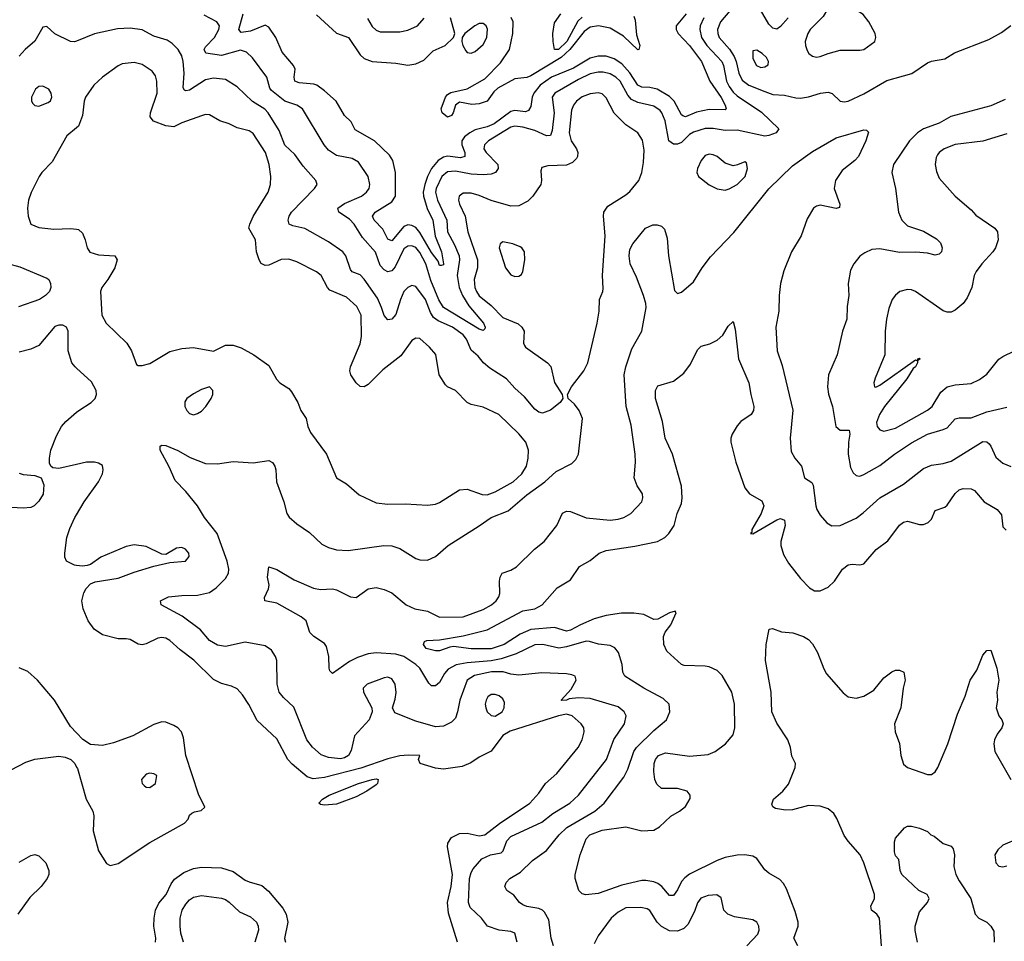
# Model space of a CAD drawing. Header units: inches. Extents: x 1649636 to 1815363, y 506543 to 641975.
# Tile 493 of 656: x 1759713 to 1764678, y 534314 to 538960. Entities that reach past the tile are written whole.
import ezdxf

# ---------------------------------------------------------------- set-up
doc = ezdxf.new("R2010")
doc.units = ezdxf.units.IN
doc.header["$MEASUREMENT"] = 0
doc.layers.add('B7553', color=7, linetype='Continuous')
doc.layers.add('B7563', color=7, linetype='Continuous')

msp = doc.modelspace()

# ---------------------------------------------------------------- linework, layer by layer
at = {"layer": 'B7553', "color": 5}
for points, elevation in [([(1760000, 538852.1), (1759990, 538848), (1759969.7, 538849.7), (1759890, 538889.5), (1759850, 538926), (1759830, 538922.7), (1759790, 538851.8), (1759740.3, 538810), (1759710, 538776.3)], 560), ([(1760000, 538415.8), (1759950, 538374), (1759876.7, 538243.3), (1759824.7, 538190), (1759811.4, 538170), (1759771, 538089), (1759756.9, 538050), (1759751.8, 538010), (1759755.2, 537970), (1759768.8, 537928.8), (1759810, 537912.1), (1759884.7, 537904.7), (1759970, 537908.3), (1760000, 537903.8)], 580), ([(1759651.2, 537731.2), (1759714.2, 537714.2), (1759850, 537657.6), (1759859.3, 537650), (1759868.2, 537630), (1759870.6, 537610), (1759863.8, 537590), (1759843.7, 537570), (1759813.7, 537550), (1759707.7, 537512.3)], 560), ([(1760000, 537202.8), (1759992, 537210), (1759976, 537230), (1759956.9, 537290), (1759957.2, 537390), (1759949.7, 537409.7), (1759930, 537419.7), (1759910, 537420.5), (1759890, 537413.3), (1759810, 537318.4), (1759770, 537298.7), (1759710, 537284.4)], 580), ([(1760000, 536718), (1759910, 536696.9), (1759880.8, 536700.8), (1759869.6, 536709.6), (1759864, 536724), (1759863.1, 536750), (1759870.8, 536790), (1759898.1, 536861.9), (1759923.1, 536910), (1759945, 536935), (1760000, 536980.8)], 580), ([(1759710, 536674), (1759730, 536667.6), (1759790, 536661.3), (1759821, 536650), (1759834.4, 536614.4), (1759832.1, 536567.9), (1759810, 536533.2), (1759786.8, 536510), (1759770, 536501.6), (1759730, 536496.9), (1759670, 536501.6)], 580), ([(1760000, 536208.6), (1759989.8, 536209.8), (1759949.6, 536230), (1759940.5, 536250), (1759941.1, 536270), (1759951.5, 536350), (1759965.6, 536394.4), (1759991.5, 536450), (1760000, 536464.4)], 580), ([(1760000, 535364.1), (1759970, 535396.9), (1759888.7, 535530), (1759802.7, 535630), (1759753.5, 535673.5), (1759710, 535691.9)], 620), ([(1759670, 535178.8), (1759743.6, 535216.4), (1759790, 535232), (1759910, 535246.7), (1759942.3, 535242.3), (1759970.2, 535230.2), (1759990.2, 535210.2), (1760000, 535192.2)], 620), ([(1759710, 534712.1), (1759770, 534746.5), (1759790, 534751.7), (1759810, 534744.6), (1759845.3, 534710), (1759860.7, 534670), (1759860.7, 534650), (1759852.3, 534630), (1759820.5, 534590), (1759764.8, 534535.2), (1759703.5, 534450)], 580)]:
    msp.add_lwpolyline(points, dxfattribs=dict(at, elevation=elevation))
at = {"layer": 'B7553', "color": 5, "elevation": 580}
msp.add_lwpolyline([(1759830, 538625.2), (1759810, 538623.2), (1759792.4, 538610), (1759773.2, 538570), (1759771.8, 538550), (1759778.5, 538538.5), (1759790, 538527), (1759810, 538524.6), (1759857.3, 538542.7), (1759868.1, 538551.9), (1759874.8, 538570), (1759872.1, 538590), (1759859.3, 538610)], close=True, dxfattribs=at)
at = {"layer": 'B7563', "color": 5}
for points, elevation in [([(1763830, 539051.2), (1763808.4, 539050), (1763763.6, 538976.4), (1763699.2, 538910), (1763687.2, 538890), (1763674.3, 538850), (1763674.9, 538830), (1763684.4, 538804.4), (1763693, 538790), (1763710, 538776.4), (1763730, 538772), (1763750, 538774.6), (1763790, 538789.2), (1763850, 538806.9), (1763950, 538806.3), (1763969.7, 538810.3), (1764025.2, 538850), (1764029.5, 538870), (1764026, 538890), (1763994.5, 538950), (1763966.3, 538986.3), (1763910, 539021.8)], 580), ([(1762050, 538941.9), (1762030, 538940.4), (1762008.4, 538930), (1761956.9, 538890), (1761943.8, 538870), (1761942.6, 538850), (1761947.8, 538830), (1761963, 538803), (1761970, 538795.6), (1761990, 538791.1), (1762010, 538799.1), (1762050, 538834.6), (1762068, 538870), (1762072.3, 538912.3), (1762064.9, 538930)], 520), ([(1763430, 538806), (1763410, 538804), (1763410, 538764), (1763428, 538730), (1763450, 538719.6), (1763470, 538722), (1763487.2, 538732.8), (1763489.6, 538750), (1763478, 538770), (1763456.9, 538790)], 580), ([(1763190, 538283.1), (1763170, 538275.4), (1763148.9, 538250), (1763130.4, 538210), (1763128.2, 538190), (1763135.5, 538170), (1763190, 538128), (1763230, 538107.7), (1763270, 538101.6), (1763290, 538106.7), (1763331.6, 538130), (1763371, 538170), (1763382.9, 538210), (1763378, 538238), (1763370, 538244), (1763332.1, 538227.9), (1763310, 538224.2), (1763270, 538237.4), (1763229.5, 538270), (1763210, 538279.7)], 560), ([(1762150, 537839.7), (1762135.5, 537830), (1762130.4, 537810), (1762163.1, 537710), (1762190, 537674), (1762210, 537665.5), (1762230, 537667.3), (1762244, 537676), (1762249.3, 537690.7), (1762260.9, 537750), (1762258, 537790), (1762245.2, 537810), (1762235.8, 537815.8), (1762199, 537830)], 580), ([(1760670, 537109.4), (1760630, 537096.4), (1760590, 537073.5), (1760556.4, 537050), (1760545.9, 537034.1), (1760545.3, 537010), (1760556.4, 536990), (1760570, 536974.9), (1760590, 536968.5), (1760610, 536974), (1760630, 536987.2), (1760651.2, 537010), (1760678, 537050), (1760687.6, 537070), (1760687, 537090)], 580), ([(1762110, 535558.5), (1762090, 535557.7), (1762073.6, 535546.4), (1762064.4, 535530), (1762060.2, 535510), (1762062.8, 535490), (1762070.3, 535470), (1762090, 535451.6), (1762110, 535449.5), (1762146.2, 535470), (1762156.5, 535490), (1762157.5, 535517.5), (1762150, 535536.9), (1762130, 535552)], 580), ([(1760370, 535160.7), (1760350, 535156.2), (1760326.4, 535130), (1760330.6, 535110), (1760339.9, 535099.9), (1760350, 535090.6), (1760370, 535088.4), (1760398, 535110), (1760404, 535150), (1760390, 535158)], 640), ([(1761250, 534999.3), (1761230, 535002.6), (1761221.3, 535010), (1761240.3, 535030), (1761274, 535050), (1761421.7, 535110), (1761490.2, 535130.2), (1761510, 535133.4), (1761520.7, 535130), (1761517.4, 535110), (1761510, 535102), (1761464.2, 535070), (1761410, 535042.3), (1761310, 535005.6)], 580)]:
    msp.add_lwpolyline(points, close=True, dxfattribs=dict(at, elevation=elevation))
for points, elevation in [([(1763163, 538970), (1763145, 538930), (1763142.4, 538910), (1763151.4, 538870), (1763178, 538830), (1763254.2, 538750), (1763262.4, 538730), (1763277.8, 538650), (1763290, 538622.8), (1763310, 538594.3), (1763330, 538576.3), (1763453.4, 538493.4), (1763540.3, 538410), (1763527, 538390), (1763490, 538375.7), (1763470, 538373.5), (1763330, 538403), (1763270, 538401.3), (1763210, 538410.9), (1763170, 538410.9), (1763110, 538393.9), (1763090, 538381.1), (1763050, 538340.7), (1763030, 538333), (1763010, 538332.3), (1762987, 538350), (1762967.3, 538450), (1762951.6, 538490), (1762942.2, 538502.2), (1762910, 538524.7), (1762830, 538542.7), (1762798.1, 538558.1), (1762779.6, 538579.6), (1762740.7, 538650), (1762719.5, 538670), (1762690, 538686.6), (1762655.5, 538695.5), (1762630, 538696.4), (1762590, 538686.5), (1762530, 538658.2), (1762411.1, 538590), (1762397.6, 538570), (1762407.6, 538490), (1762398.5, 538401.5), (1762390, 538376.4), (1762370, 538374.3), (1762310, 538402.3), (1762250, 538418.8), (1762210, 538423.5), (1762190, 538418.6), (1762077.4, 538350), (1762056.8, 538330), (1762053.6, 538310), (1762064.8, 538290), (1762123.5, 538230), (1762125.8, 538210), (1762111.8, 538190), (1762090, 538181), (1762050, 538177.9), (1761990, 538181.9), (1761910, 538196.2), (1761870, 538192.9), (1761842.4, 538170), (1761813.6, 538110), (1761810.5, 538090), (1761819.1, 538050), (1761866.9, 537950), (1761870.1, 537890), (1761905.4, 537825.4), (1761928.3, 537770), (1761930.5, 537750), (1761918.4, 537670), (1761928.3, 537610), (1761945.3, 537570), (1761977.7, 537517.7), (1762052.3, 537430), (1762060.6, 537410), (1762058.9, 537401.1), (1762050, 537392.6), (1762030, 537399.9), (1761850, 537510), (1761827.3, 537547.3), (1761785.8, 537645.8), (1761760.1, 537730), (1761730, 537785.9), (1761710, 537811.2), (1761690, 537820.4), (1761670, 537818.8), (1761650, 537804.2), (1761605.9, 537714.1), (1761590, 537694.6), (1761570, 537689), (1761550, 537698.3), (1761530, 537721.2), (1761507.7, 537787.7), (1761442.2, 537862.2), (1761399.6, 537930), (1761375.2, 537955.2), (1761321.8, 537990), (1761317.4, 538010), (1761350, 538032.9), (1761436.1, 538070), (1761462, 538090), (1761475.5, 538110), (1761478.9, 538130), (1761469.9, 538169.9), (1761421.1, 538241.1), (1761390, 538260.7), (1761310, 538274.8), (1761270, 538303.1), (1761248, 538330), (1761139.8, 538510), (1761110, 538529), (1761050, 538549.8), (1760982.6, 538602.6), (1760974.2, 538614.2), (1760959.8, 538670), (1760887.3, 538767.3), (1760856.6, 538796.6), (1760826.6, 538806.6), (1760730, 538780.5), (1760650.8, 538790.8), (1760643.4, 538810), (1760650, 538824.2), (1760694.7, 538870), (1760717.3, 538910), (1760719.8, 538930), (1760707.3, 538950), (1760643.9, 538983.9)], 540), ([(1763073.2, 538990), (1763023.5, 538930), (1763023, 538910), (1763033.7, 538890), (1763089.6, 538830), (1763151.2, 538750), (1763192.2, 538650), (1763250, 538568.4), (1763270.7, 538530), (1763274.9, 538510), (1763270, 538505.6), (1763190, 538507), (1763125.9, 538494.1), (1763070, 538470.6), (1763056.1, 538476.1), (1763050, 538480.3), (1763012.3, 538550), (1762990, 538572.8), (1762927, 538610), (1762890, 538619.2), (1762850, 538620.5), (1762830.5, 538630.5), (1762790, 538692.3), (1762750, 538737), (1762710, 538763.7), (1762670, 538776.3), (1762630, 538776.3), (1762590, 538767), (1762504.9, 538715.1), (1762394.3, 538670), (1762338.1, 538630), (1762305.1, 538590), (1762296.8, 538570), (1762290, 538522), (1762277.8, 538502.2), (1762263.5, 538496.5), (1762210, 538501.9), (1762190, 538498), (1762105.4, 538434.6), (1762070, 538419.6), (1762010, 538405), (1761982, 538390), (1761956.2, 538370), (1761942.9, 538350), (1761943, 538330), (1761958.2, 538290), (1761957.7, 538270), (1761936.3, 538263.7), (1761870, 538272), (1761850, 538266.9), (1761823.9, 538250), (1761790, 538209.4), (1761770.1, 538170.1), (1761756.4, 538130), (1761748.1, 538090), (1761748.9, 538070), (1761767.8, 538007.8), (1761795.5, 537950), (1761808.5, 537868.5), (1761839.9, 537790), (1761850.6, 537730), (1761850, 537724), (1761839, 537721), (1761830, 537720.5), (1761822.9, 537742.9), (1761790, 537787.2), (1761730, 537887.9), (1761710, 537912.2), (1761690, 537923.2), (1761670, 537925.5), (1761650, 537917.1), (1761590, 537845.5), (1761570, 537853.1), (1761544.4, 537904.4), (1761500.2, 537950), (1761492.7, 537970), (1761506.2, 537990), (1761590, 538041.8), (1761607.2, 538070), (1761608.7, 538190), (1761594.5, 538250), (1761577.2, 538277.2), (1761502.7, 538350), (1761404.2, 538404.2), (1761385, 538445), (1761350, 538476.8), (1761309.1, 538550), (1761250, 538601.4), (1761211, 538630), (1761195.6, 538635.6), (1761121.4, 538641.4), (1761099.8, 538650), (1761096.7, 538670), (1761102.5, 538710), (1761094.3, 538730), (1761036.6, 538796.6), (1761005, 538870), (1760970, 538922.9), (1760950, 538933.5), (1760876.8, 538903.2), (1760830, 538895.4), (1760818.6, 538910), (1760840.5, 538990)], 520), ([(1761210, 538984.1), (1761310, 538892.1), (1761370.4, 538870.4), (1761430, 538782.8), (1761450, 538765.4), (1761490, 538748.9), (1761610, 538741.8), (1761670, 538730.7), (1761710, 538738), (1761750, 538756.6), (1761797.1, 538802.9), (1761859.2, 538830), (1761899.6, 538870), (1761907.1, 538890), (1761884.8, 538970)], 520), ([(1762550, 538972.4), (1762527.8, 538952.2), (1762472.7, 538850), (1762429.4, 538809.4), (1762409.9, 538809.9), (1762402.4, 538850), (1762401.3, 538890), (1762410, 538944.2), (1762442.3, 538990)], 460), ([(1763294.4, 539005.6), (1763246, 538950), (1763231.1, 538910), (1763232.7, 538890), (1763240.1, 538870), (1763291.7, 538811.7), (1763315.4, 538775.4), (1763325.4, 538750), (1763338.5, 538690), (1763356.1, 538656.1), (1763390, 538629.7), (1763470, 538597.4), (1763510, 538583.5), (1763570, 538580.5), (1763626.2, 538566.2), (1763650, 538565), (1763690, 538571), (1763750.2, 538590.2), (1763790, 538594.6), (1763810, 538588.2), (1763850.3, 538550.3), (1763870, 538546.3), (1763890, 538550.3), (1763970, 538587.2), (1764085.6, 538654.4), (1764210.8, 538689.2), (1764290, 538742.3), (1764310, 538750.9), (1764377.6, 538762.4), (1764426.4, 538793.6), (1764599.9, 538860.1), (1764664.2, 538895.8), (1764710, 538931.1)], 560), ([(1763588.6, 538970), (1763550, 538926.6), (1763530, 538911.7), (1763510, 538916.8), (1763490, 538937.7), (1763447.9, 539010)], 560), ([(1761466.9, 538966.9), (1761490, 538926), (1761510, 538907.1), (1761530, 538899.1), (1761630, 538898.6), (1761670, 538906.7), (1761719.7, 538930), (1761752.2, 538967.8)], 540), ([(1762810, 538977.8), (1762817.3, 538957.3), (1762823.8, 538883.8), (1762839.8, 538830), (1762834.9, 538810), (1762830, 538808.7), (1762756.8, 538876.8), (1762690, 538917), (1762631.3, 538928.7), (1762590, 538922.4), (1762559.4, 538900.6), (1762486.9, 538810), (1762442.9, 538770), (1762290, 538677.2), (1762270, 538669.6), (1762210, 538662.2), (1762124.2, 538615.8), (1762103.4, 538596.6), (1762070, 538549.9), (1762030, 538536.4), (1761992.6, 538532.6), (1761930, 538544.1), (1761910.9, 538529.1), (1761899.2, 538490), (1761890, 538476.9), (1761870, 538468.9), (1761843.6, 538490), (1761838.9, 538510), (1761860.3, 538570), (1761870, 538582.4), (1761886.7, 538593.3), (1761970, 538611.5), (1762057.8, 538662.2), (1762137.3, 538742.7), (1762182.6, 538810), (1762200.4, 538890), (1762200.6, 538950), (1762191.3, 538971.3)], 480), ([(1762221.8, 534310), (1762210, 534355.1), (1762190, 534363.5), (1762130, 534369), (1762071.5, 534390), (1762041.5, 534430), (1761984.5, 534484.5), (1761976.7, 534510), (1761981.7, 534630), (1761990, 534661.1), (1762000.4, 534679.6), (1762044, 534730), (1762087, 534750), (1762140.5, 534759.5), (1762151.1, 534768.9), (1762170, 534820.8), (1762190, 534841.4), (1762345.1, 534914.9), (1762402.1, 534957.9), (1762487, 535010), (1762530.6, 535050), (1762671.4, 535230), (1762708.6, 535331.4), (1762762.8, 535410), (1762770.9, 535450), (1762761.5, 535470), (1762730, 535495.2), (1762590, 535537), (1762530, 535541.7), (1762483.5, 535536.5), (1762470, 535528.6), (1762447, 535527), (1762443, 535530), (1762494.4, 535585.6), (1762519, 535630), (1762514.3, 535650), (1762497.1, 535657.1), (1762470, 535662.8), (1762346.6, 535666.6), (1762230, 535655.7), (1762190, 535660.5), (1762151.4, 535671.4), (1762092.8, 535672.8), (1762005.9, 535654.1), (1761970.1, 535630), (1761931.7, 535530), (1761921.2, 535470), (1761910, 535438.7), (1761890, 535419.1), (1761850, 535398.3), (1761810, 535395.4), (1761710, 535423.9), (1761604.7, 535464.7), (1761592, 535490), (1761606.3, 535533.7), (1761611.9, 535568.1), (1761606, 535610), (1761590, 535636.9), (1761570, 535645.1), (1761550, 535642.4), (1761465.5, 535610), (1761445.7, 535590), (1761446.3, 535570), (1761488.8, 535490), (1761490.4, 535470), (1761474.4, 535430), (1761401.7, 535350), (1761385.2, 535274.8), (1761371.8, 535250), (1761350, 535238.3), (1761330, 535234.3), (1761270, 535240.9), (1761233.7, 535253.7), (1761190, 535292.2), (1761160.7, 535330), (1761094.9, 535494.9), (1761043.1, 535543.1), (1761021.8, 535570), (1761010.7, 535610), (1761009, 535730), (1761003.5, 535750), (1760982.3, 535782.3), (1760950, 535803.5), (1760850, 535822.5), (1760750, 535799.4), (1760710, 535806.6), (1760670, 535830.6), (1760624.2, 535884.2), (1760532.5, 535952.5), (1760427, 536010), (1760423.7, 536030), (1760464, 536050), (1760530, 536057.5), (1760610, 536058.5), (1760670, 536072.3), (1760703.7, 536096.3), (1760750, 536142), (1760765.6, 536170), (1760768, 536190), (1760758.4, 536230), (1760708.5, 536370), (1760644.2, 536450), (1760609.7, 536510), (1760550, 536581.6), (1760496.6, 536636.6), (1760466.2, 536706.2), (1760420.5, 536790), (1760421.2, 536810), (1760430, 536814.4), (1760450, 536812.9), (1760510, 536788), (1760572.8, 536752.8), (1760650, 536723.1), (1760710, 536720.4), (1760790, 536732.7), (1760890, 536725.3), (1760970, 536737), (1760987.8, 536727.8), (1760999.1, 536710), (1761004.2, 536690), (1761007.3, 536630), (1761044.2, 536530), (1761060.3, 536470), (1761071.4, 536451.4), (1761110, 536418.4), (1761174.3, 536374.3), (1761236.7, 536316.7), (1761270, 536298.4), (1761310, 536287.2), (1761370, 536283.6), (1761548.9, 536308.9), (1761590, 536307.8), (1761630, 536293.4), (1761710, 536243.9), (1761730, 536237.6), (1761770, 536235.8), (1761810, 536254.3), (1761873.3, 536310), (1762030, 536407.8), (1762090, 536450.8), (1762175.4, 536484.6), (1762270, 536564.8), (1762361.5, 536630), (1762417.9, 536682.1), (1762497.7, 536722.3), (1762517.4, 536742.6), (1762530.6, 536769.4), (1762550.7, 536950), (1762534.4, 536990), (1762510, 537021.1), (1762479.3, 537050), (1762474.5, 537070), (1762495.6, 537110), (1762556.8, 537190), (1762578.2, 537230), (1762625.6, 537430), (1762634.3, 537490), (1762636.9, 537550), (1762653.3, 537590), (1762654.5, 537605.5), (1762651.2, 537670), (1762665.1, 537870), (1762656.3, 537970), (1762658.7, 537990), (1762679.4, 538020.6), (1762770, 538076.5), (1762790, 538093.4), (1762834.5, 538150), (1762849.8, 538190.2), (1762859.1, 538240.9), (1762862.5, 538302.5), (1762852.7, 538352.7), (1762829.8, 538389.8), (1762770, 538430.8), (1762710, 538489.8), (1762670, 538566.3), (1762658.9, 538578.9), (1762650, 538586.6), (1762630, 538592.1), (1762590, 538587.1), (1762550, 538571.1), (1762521, 538550), (1762505.1, 538530), (1762495.7, 538504.3), (1762483.4, 538390), (1762493.4, 538350), (1762520.1, 538310), (1762528, 538290), (1762526.2, 538270), (1762520.2, 538259.8), (1762500.4, 538239.6), (1762470, 538226.6), (1762376.4, 538223.6), (1762345.4, 538214.6), (1762341, 538199), (1762344.7, 538150), (1762341.2, 538130), (1762300.2, 538070), (1762274.6, 538045.4), (1762230, 538022.2), (1762190, 538020.3), (1762090, 538048.6), (1762030, 538074.4), (1761990, 538085.2), (1761950, 538085.3), (1761929.3, 538070), (1761926.2, 538050), (1761930.2, 538030), (1761959.3, 537970), (1761972.8, 537890), (1762020.8, 537750), (1762021.2, 537710), (1762004.7, 537650), (1762007.9, 537610), (1762016.1, 537590), (1762030, 537568.1), (1762090, 537519.8), (1762150, 537458.5), (1762226, 537426), (1762245.8, 537410), (1762256.2, 537390), (1762253.4, 537330), (1762258.3, 537318.3), (1762263.8, 537310), (1762374.6, 537230), (1762390.9, 537210.9), (1762410.2, 537130.2), (1762447.7, 537070), (1762451.3, 537050), (1762439.1, 537030), (1762390, 536991.6), (1762350, 536976.2), (1762330, 536980.7), (1762310, 536996.2), (1762258.5, 537058.5), (1762210, 537102.4), (1762167.1, 537150), (1762083.7, 537203.7), (1762052.4, 537230), (1762024.3, 537264.3), (1761990, 537293.3), (1761966.7, 537350), (1761950, 537371.5), (1761895.4, 537410), (1761822.3, 537442.3), (1761799.1, 537459.1), (1761783.8, 537483.8), (1761758.8, 537550), (1761710, 537614.8), (1761690, 537619.3), (1761670, 537609.8), (1761650.1, 537589.9), (1761632.6, 537550), (1761610, 537474.3), (1761590, 537451), (1761570, 537446.6), (1761550, 537469.5), (1761537.8, 537510), (1761516.6, 537556.6), (1761450, 537651.9), (1761430, 537673.5), (1761390, 537689.8), (1761380.7, 537700.7), (1761358.2, 537770), (1761343.1, 537790), (1761270, 537840.4), (1761150, 537907.4), (1761090, 537920.3), (1761071.6, 537930), (1761066, 537950), (1761071, 537970), (1761083.1, 537990), (1761198.7, 538110), (1761213.3, 538130), (1761206.3, 538150), (1761142.3, 538222.3), (1761101, 538281), (1761050, 538327.1), (1761022.1, 538402.1), (1760965.6, 538490), (1760948.4, 538508.4), (1760887.5, 538547.5), (1760810, 538621.8), (1760750, 538658.8), (1760690, 538665.5), (1760650, 538657.7), (1760570, 538605.3), (1760550, 538601.1), (1760544.2, 538604.2), (1760536.9, 538616.9), (1760542.5, 538690), (1760537.1, 538750), (1760530, 538778.7), (1760511.6, 538810), (1760481, 538841), (1760456.7, 538856.7), (1760390, 538877.1), (1760330, 538909), (1760270, 538917.2), (1760205.9, 538914.1), (1760090, 538888.8), (1760000, 538852.1)], 560), ([(1760000, 537903.8), (1760010, 537902.3), (1760030, 537883.8), (1760043.9, 537850), (1760052.4, 537810), (1760067.5, 537787.5), (1760110, 537774), (1760193.4, 537770), (1760204.4, 537750), (1760192.9, 537710), (1760157.2, 537650), (1760126.5, 537610), (1760119.7, 537590), (1760126.5, 537470), (1760149.5, 537429.5), (1760253.1, 537330), (1760276, 537290), (1760302.2, 537222.2), (1760310, 537216.4), (1760330, 537217.4), (1760370, 537227.6), (1760470, 537287.1), (1760530, 537302.3), (1760590, 537308.3), (1760690, 537288.2), (1760750, 537318.8), (1760790, 537318.8), (1760830, 537305.5), (1760894, 537270), (1760970, 537217.3), (1761007.2, 537147.2), (1761024.9, 537130), (1761070, 537100.4), (1761084.1, 537084.1), (1761115.3, 537030), (1761130.3, 536990), (1761157.3, 536950), (1761165.3, 536910), (1761178.8, 536878.8), (1761260.4, 536770), (1761311, 536650), (1761360.7, 536620.7), (1761424.1, 536564.1), (1761510, 536525), (1761570, 536517.1), (1761658.8, 536518.8), (1761770, 536512.6), (1761810, 536517.4), (1761830, 536526.3), (1761930, 536590.2), (1761970, 536593.8), (1762045.7, 536565.7), (1762070, 536565.4), (1762110, 536580.1), (1762201.7, 536630), (1762245.4, 536670), (1762268.2, 536710), (1762277.5, 536750), (1762279.2, 536790), (1762264.7, 536830), (1762230, 536872.4), (1762129.1, 536969.1), (1762050, 537007), (1761990, 537020.7), (1761970, 537029.8), (1761910, 537091.1), (1761870, 537109.7), (1761859.5, 537119.5), (1761828.9, 537170), (1761811.6, 537271.6), (1761779.7, 537310), (1761730, 537353.1), (1761710, 537355.1), (1761690, 537342.6), (1761635, 537265), (1761544.9, 537195.1), (1761470, 537120.4), (1761450, 537109.8), (1761430, 537111.3), (1761409.7, 537130), (1761383.5, 537170), (1761377.2, 537190), (1761380.4, 537210), (1761430, 537326.7), (1761436.6, 537363.4), (1761434.9, 537470), (1761413.5, 537513.5), (1761360.8, 537560.8), (1761277.4, 537597.4), (1761265.7, 537610), (1761233.1, 537670), (1761210, 537689.8), (1761110, 537739.8), (1761070, 537753), (1761031.4, 537751.4), (1760970, 537723.2), (1760950, 537720.2), (1760930.6, 537730.6), (1760920.2, 537750), (1760907.1, 537790), (1760902.2, 537850), (1760869.1, 537910), (1760872.8, 537930), (1760890, 537967.4), (1760966, 538090), (1760977.8, 538130), (1760978.8, 538170), (1760970.5, 538230), (1760952.1, 538290), (1760890, 538386), (1760870, 538399.8), (1760810, 538415.7), (1760770, 538435.3), (1760722, 538450), (1760670, 538480.9), (1760650, 538482.2), (1760630, 538476.2), (1760530, 538440.2), (1760490, 538420.9), (1760450, 538424.9), (1760388.3, 538448.3), (1760370.7, 538470.7), (1760372.5, 538490), (1760406.1, 538590), (1760405.2, 538650), (1760397.4, 538677.4), (1760381.3, 538701.3), (1760330, 538733.7), (1760290, 538745.2), (1760230, 538737.1), (1760210, 538727.8), (1760130.1, 538669.9), (1760086.2, 538630), (1760045.6, 538570), (1760038.9, 538550), (1760030, 538477.2), (1760010, 538424.2), (1760000, 538415.8)], 580), ([(1764682.6, 538557.4), (1764610, 538526.2), (1764408.1, 538471.9), (1764350, 538438.1), (1764270, 538409.2), (1764240.6, 538390), (1764200.2, 538350), (1764119.5, 538230), (1764110.4, 538189.6), (1764128.7, 538110), (1764144.6, 537990), (1764160.3, 537950), (1764190, 537921.3), (1764270, 537893.7), (1764335.8, 537855.8), (1764355.6, 537835.6), (1764364.2, 537810), (1764360.3, 537790), (1764350, 537777.6), (1764330, 537773.7), (1764290, 537782.9), (1764232.1, 537787.9), (1764150, 537786.2), (1764050, 537805.7), (1764010, 537800.8), (1763974.9, 537785.1), (1763950, 537768), (1763918.4, 537730), (1763902.9, 537697.1), (1763890.5, 537630.5), (1763894.4, 537570), (1763885.7, 537514.3), (1763883.1, 537450), (1763862.6, 537390), (1763834.9, 537270), (1763791.1, 537170), (1763785.6, 537110), (1763791.9, 537071.9), (1763811.2, 537010), (1763828.7, 536908.7), (1763850, 536891.3), (1763894.9, 536890), (1763898.8, 536870), (1763891.6, 536830), (1763891.1, 536770), (1763903, 536703), (1763915.5, 536675.5), (1763930, 536661.5), (1763939.7, 536659.7), (1763950, 536658), (1763970, 536666.4), (1764050, 536711.8), (1764123.8, 536770), (1764210, 536827.5), (1764289.9, 536870.1), (1764370, 536893.4), (1764390, 536903.2), (1764430, 536947.9), (1764450, 536952.2), (1764510, 536952.1), (1764590, 536983.8), (1764690, 537007.2)], 560), ([(1762404.4, 534290), (1762392.4, 534330), (1762381.5, 534421.5), (1762360, 534460), (1762349.9, 534469.9), (1762330, 534478.2), (1762270, 534488.7), (1762250, 534498.2), (1762232.8, 534510), (1762205.4, 534545.4), (1762169.6, 534570), (1762159.7, 534590), (1762166.6, 534610), (1762185.1, 534630), (1762238.1, 534661.9), (1762299.3, 534720.7), (1762369.3, 534770.7), (1762432.6, 534850), (1762471.8, 534888.2), (1762613.8, 534970), (1762660.3, 535010), (1762758.8, 535141.2), (1762778.9, 535181.1), (1762810.5, 535270), (1762822.8, 535290), (1762910, 535376.5), (1762975.1, 535430), (1762991.6, 535470), (1762987.6, 535510), (1762958, 535538), (1762859.7, 535590), (1762764, 535650), (1762755.1, 535670), (1762751.3, 535710), (1762732.1, 535770), (1762713.1, 535793.1), (1762690, 535805.3), (1762631.8, 535811.8), (1762585.7, 535825.7), (1762570, 535826.2), (1762470, 535798.1), (1762431.6, 535791.6), (1762350.1, 535809.9), (1762310.8, 535809.2), (1762216.7, 535763.3), (1762141.6, 535738.4), (1762090, 535727.8), (1761970, 535717.8), (1761913.3, 535706.7), (1761874.2, 535685.8), (1761855.8, 535664.2), (1761830, 535618.9), (1761810, 535600.9), (1761790, 535602), (1761775.6, 535615.6), (1761731, 535690), (1761710.5, 535710), (1761650, 535749.4), (1761610, 535760.7), (1761510, 535767.9), (1761470, 535762.4), (1761416.2, 535743.8), (1761375.9, 535724.1), (1761290, 535663.7), (1761276.6, 535676.6), (1761273.6, 535690), (1761271.3, 535750), (1761260.1, 535800.1), (1761250, 535815.1), (1761196, 535850), (1761176, 535870), (1761157, 535930), (1761132, 535950), (1761010, 536017.8), (1760949.9, 536029.9), (1760947.4, 536047.4), (1760967.6, 536090), (1760971.2, 536110), (1760963.1, 536150), (1760970, 536202), (1761010, 536188.4), (1761096.6, 536136.6), (1761193.9, 536093.9), (1761230, 536087.8), (1761290, 536090.2), (1761310, 536086.5), (1761380.7, 536050), (1761410, 536046.7), (1761470, 536090.3), (1761510, 536096.9), (1761550, 536087.2), (1761590.2, 536070.2), (1761661.6, 536010), (1761704.9, 535990), (1761770, 535978.6), (1761830, 535948.2), (1761950, 535948.9), (1762050, 535986.7), (1762092.2, 536010), (1762116.4, 536030), (1762129.8, 536050), (1762133.4, 536066.6), (1762131.9, 536130), (1762135.1, 536150), (1762145.6, 536170), (1762190, 536185.3), (1762218.8, 536201.2), (1762309.4, 536290.6), (1762357.7, 536330), (1762422.2, 536410), (1762450, 536472.4), (1762470, 536482), (1762490, 536481.1), (1762570, 536448.7), (1762690, 536437.6), (1762730, 536441.6), (1762759.3, 536450), (1762794.7, 536470), (1762849.7, 536530), (1762855.1, 536550), (1762852.8, 536570), (1762826.6, 536610), (1762811.3, 536650), (1762818.5, 536730), (1762817.2, 536770), (1762795.8, 536915.8), (1762770.8, 537010), (1762760.2, 537170), (1762768.7, 537210), (1762800, 537300), (1762850, 537390.4), (1762872.3, 537510), (1762870.7, 537530), (1762857.9, 537570), (1762822.5, 537662.5), (1762790.5, 537730), (1762785.4, 537770), (1762790, 537801.3), (1762804.3, 537830), (1762868.7, 537910), (1762905.7, 537925.7), (1762926.7, 537926.7), (1762950, 537919), (1762964.2, 537904.2), (1762978, 537858), (1762984.8, 537770), (1763014.4, 537594.4), (1763030, 537580.5), (1763050, 537586.7), (1763110, 537638.3), (1763154.4, 537710), (1763195.6, 537764.4), (1763313.5, 537886.5), (1763490, 538108.3), (1763610, 538224), (1763710, 538295.3), (1763830, 538364), (1763970, 538404.9), (1763982.8, 538402.8), (1763993.2, 538393.2), (1763980.3, 538350), (1763942.2, 538270), (1763924.7, 538250), (1763860.4, 538199.6), (1763826.7, 538150), (1763819.2, 538110), (1763848.4, 538030), (1763847.3, 538012.7), (1763830, 538008.3), (1763750, 538024.5), (1763730, 538020.4), (1763715.3, 538010), (1763683.7, 537956.3), (1763653.6, 537870), (1763604.7, 537790), (1763566.2, 537693.8), (1763549.2, 537630.8), (1763542.2, 537570), (1763540.2, 537490), (1763526.3, 537410), (1763531.8, 537290), (1763557.1, 537217.1), (1763611.7, 536991.7), (1763598.5, 536850), (1763603.1, 536783.1), (1763621.6, 536750), (1763655.8, 536710), (1763670.3, 536650.3), (1763707.3, 536627.3), (1763714, 536614), (1763726.8, 536510), (1763732.9, 536490), (1763750, 536461.6), (1763783, 536423), (1763807.6, 536407.6), (1763850, 536409.2), (1763930, 536447.5), (1763966.6, 536473.4), (1764049.9, 536550.1), (1764170, 536619.2), (1764270, 536697.1), (1764310, 536715), (1764370, 536722.2), (1764410, 536734.7), (1764570, 536833.2), (1764590, 536831.1), (1764601, 536821), (1764610.1, 536810.1), (1764635.1, 536755.1), (1764670, 536724), (1764710, 536707.6)], 540), ([(1764690, 538385), (1764570, 538347.4), (1764430, 538331.4), (1764374.9, 538310), (1764349.1, 538290.9), (1764340.7, 538279.3), (1764333.7, 538266.3), (1764329.4, 538229.4), (1764335.5, 538195.5), (1764350, 538161.6), (1764430.3, 538070), (1764510, 538001.5), (1764534.5, 537974.5), (1764629.3, 537909.3), (1764642.8, 537890), (1764646.4, 537850), (1764632.9, 537810), (1764620.2, 537790), (1764564.4, 537730), (1764535.6, 537690), (1764526.3, 537670), (1764514.5, 537610), (1764490, 537558), (1764470, 537529.8), (1764430, 537495), (1764410, 537486.2), (1764390, 537485), (1764370, 537492), (1764230, 537589.8), (1764210, 537597.6), (1764190, 537600.4), (1764150.2, 537589.8), (1764128.7, 537571.3), (1764113.1, 537550), (1764095.4, 537504.6), (1764083.5, 537450), (1764076.6, 537390), (1764075.2, 537270), (1764026.9, 537153.1), (1764019.5, 537130), (1764024, 537110), (1764030, 537108.2), (1764050, 537118), (1764230, 537244.9), (1764239.3, 537240.7), (1764241.2, 537250), (1764250, 537253.4), (1764252.8, 537250), (1764240.3, 537239.7), (1764240.9, 537230), (1764230.1, 537210), (1764218.9, 537201.1), (1764185.7, 537150), (1764074.4, 537010), (1764049.3, 536970), (1764034, 536930), (1764036.1, 536910), (1764050, 536891.8), (1764070, 536886), (1764130, 536901.5), (1764290, 536991), (1764314, 537010), (1764357.5, 537082.5), (1764390, 537108.6), (1764430, 537120.1), (1764510, 537125.2), (1764553.4, 537146.6), (1764590, 537172.8), (1764650, 537248.2), (1764670, 537262.9), (1764730, 537291.4)], 580), ([(1763636.9, 534290), (1763616, 534330), (1763638.2, 534390), (1763637.7, 534410), (1763623.7, 534463.7), (1763578.9, 534578.9), (1763564.6, 534604.6), (1763546, 534626), (1763490, 534657.7), (1763470, 534674.3), (1763430, 534731.6), (1763410, 534742.9), (1763370, 534749.2), (1763330, 534748.1), (1763270, 534736), (1763230, 534720.7), (1763090, 534651.9), (1763066.1, 534633.9), (1763050, 534614.3), (1763030, 534573.5), (1763010, 534545.1), (1762990, 534545.3), (1762951.2, 534590), (1762930, 534605.6), (1762910, 534614.1), (1762870, 534620.8), (1762850, 534620.1), (1762750, 534596.6), (1762630, 534554.2), (1762568.1, 534548.1), (1762550, 534552.7), (1762532.7, 534570), (1762514, 534630), (1762513.6, 534650), (1762538.3, 534750), (1762568.8, 534830), (1762588.4, 534850), (1762650, 534873.4), (1762770, 534890.2), (1762850.1, 534870.1), (1762910, 534874.6), (1762939.3, 534890), (1762995.7, 534944.3), (1763040.4, 534970), (1763070, 534993.8), (1763093, 535033), (1763094.2, 535050), (1763078.7, 535070), (1763030, 535083.2), (1762950, 535084.8), (1762925.6, 535105.6), (1762915.7, 535130), (1762909.9, 535170), (1762912.8, 535210), (1762919.8, 535230), (1762933.6, 535250), (1762970, 535263.2), (1763090, 535247.4), (1763185, 535255), (1763219.1, 535270), (1763271.3, 535308.7), (1763310, 535354.4), (1763319.8, 535390), (1763317.6, 535510), (1763304.5, 535570), (1763254.5, 535654.5), (1763230, 535678.5), (1763190, 535697.1), (1763170, 535701.4), (1763064, 535704), (1763049.6, 535710), (1762975.7, 535775.7), (1762960.7, 535810), (1762959.2, 535850), (1762967.5, 535872.5), (1762996.3, 535910), (1763023, 535970), (1763017.8, 535977.8), (1762990, 535970.4), (1762930, 535938.4), (1762910, 535936.2), (1762860.6, 535960.6), (1762810, 535968.2), (1762747.2, 535967.2), (1762670, 535955.9), (1762610, 535938.9), (1762541, 535910), (1762490, 535882.1), (1762470, 535877.3), (1762410, 535895.8), (1762290, 535885.1), (1762237.1, 535862.9), (1762155.8, 535810), (1762090, 535788.6), (1761990, 535788.7), (1761900.8, 535799.2), (1761882.7, 535797.3), (1761830, 535778.8), (1761810, 535778.3), (1761762.7, 535790), (1761749.4, 535810.6), (1761754.6, 535825.4), (1761766, 535830), (1761830, 535834), (1761950, 535853.6), (1762070, 535884.6), (1762250, 535979.8), (1762310, 535990.2), (1762346.9, 536010), (1762423.8, 536096.2), (1762490, 536135.8), (1762535.9, 536204.1), (1762590, 536233.2), (1762635.4, 536270), (1762670, 536283.9), (1762815, 536305), (1762929.9, 536330.1), (1762965.4, 536350), (1762986.4, 536370), (1763013.3, 536410), (1763028.1, 536470), (1763050, 536520.5), (1763053.6, 536550), (1763050.9, 536609.1), (1763005, 536770), (1762967.5, 536850), (1762954.5, 536934.5), (1762919.1, 537050), (1762918.5, 537090), (1762930, 537114), (1763010, 537137.6), (1763061.9, 537178.1), (1763096.2, 537223.8), (1763130, 537296), (1763150, 537314.8), (1763193.2, 537326.8), (1763230, 537344.7), (1763259, 537370), (1763284.8, 537415.2), (1763310, 537438), (1763320.5, 537400.5), (1763336.8, 537250), (1763389.2, 537130), (1763399, 537070), (1763415.2, 537010), (1763412.8, 536990), (1763400.9, 536970), (1763350, 536934.8), (1763330, 536912), (1763306, 536870), (1763299.1, 536850), (1763299, 536830), (1763323.6, 536730), (1763370, 536600.4), (1763393.7, 536570), (1763455.1, 536535.1), (1763465, 536510), (1763452.5, 536470), (1763404.6, 536390), (1763405.3, 536374.7), (1763398.8, 536370), (1763410, 536367.7), (1763530, 536438.6), (1763550, 536445.3), (1763570, 536437.3), (1763572.9, 536410), (1763551.7, 536330), (1763551.7, 536310), (1763564.5, 536264.5), (1763590, 536219.6), (1763650, 536142.8), (1763695.3, 536095.3), (1763721.3, 536081.3), (1763750, 536080.6), (1763790, 536099.3), (1763820.8, 536130), (1763861.1, 536190), (1763890, 536211.4), (1763910, 536215.6), (1763950, 536211.8), (1763970, 536217), (1764031.6, 536288.4), (1764090, 536332.9), (1764148.8, 536411.2), (1764170, 536427.1), (1764190, 536432.3), (1764250, 536415.3), (1764270, 536415.6), (1764294.7, 536425.3), (1764310, 536442), (1764330, 536486), (1764377.6, 536502.4), (1764390, 536512.3), (1764430, 536571), (1764450, 536589.2), (1764470, 536596.3), (1764510, 536595.6), (1764527, 536587), (1764576, 536530), (1764641.3, 536490), (1764664, 536464), (1764670, 536402.8), (1764687.1, 536387.1)], 520), ([(1760000, 536980.8), (1760011.1, 536990), (1760074, 537030), (1760093.1, 537050), (1760100.3, 537070), (1760099.4, 537090), (1760075, 537135), (1760000, 537202.8)], 580), ([(1760000, 536464.4), (1760038.6, 536530), (1760111, 536630), (1760131.1, 536670), (1760134.7, 536690), (1760130, 536712.7), (1760110, 536724.5), (1760089.7, 536729.7), (1760050, 536729.7), (1760000, 536718)], 580), ([(1761921.3, 534310), (1761875, 534455), (1761870.5, 534510), (1761887.9, 534590), (1761894.6, 534650), (1761870.5, 534790), (1761871.2, 534808.8), (1761890, 534836.3), (1761930, 534857.5), (1761970, 534858), (1762030, 534844.8), (1762058.3, 534850), (1762132.1, 534907.9), (1762285.4, 535010), (1762330, 535060.3), (1762365.1, 535110), (1762421.1, 535158.9), (1762529.7, 535290), (1762548.6, 535330), (1762559.7, 535370), (1762557.7, 535390), (1762544, 535410), (1762498.2, 535450), (1762470, 535458.5), (1762430.3, 535450), (1762186.4, 535373.6), (1762149.5, 535350.5), (1762090, 535272.7), (1762030, 535242.2), (1761987.3, 535212.7), (1761944.5, 535195.5), (1761850, 535182), (1761810, 535185.8), (1761732, 535210), (1761724.5, 535230), (1761731, 535251), (1761672.7, 535252.7), (1761630, 535249), (1761570, 535233.9), (1761433.5, 535186.5), (1761250, 535139), (1761192.7, 535132.7), (1761163.2, 535143.2), (1761086.9, 535206.9), (1761065.7, 535230), (1761010, 535333.6), (1760910, 535426.6), (1760867.6, 535507.6), (1760836.3, 535556.3), (1760810, 535587), (1760780.4, 535600.4), (1760730, 535612.6), (1760690, 535633.3), (1760590.9, 535730.9), (1760522.6, 535782.6), (1760470, 535829.8), (1760450, 535842), (1760430, 535845.6), (1760410, 535841.8), (1760350, 535813.2), (1760330, 535809), (1760310, 535811.7), (1760270, 535834.5), (1760250, 535839.2), (1760210, 535838.5), (1760130, 535858.4), (1760088.1, 535888.1), (1760058.5, 535930), (1760032.7, 535990), (1760026.6, 536030), (1760036, 536070), (1760048.2, 536091.8), (1760070, 536116.5), (1760093.7, 536126.3), (1760210, 536143.7), (1760290, 536175.2), (1760390, 536205.4), (1760470, 536223.1), (1760548.7, 536230), (1760567, 536253), (1760565.6, 536270), (1760549.4, 536290), (1760530, 536299.7), (1760503.7, 536296.3), (1760450, 536263.6), (1760430, 536265.6), (1760350, 536304.4), (1760290, 536313.1), (1760250, 536304.2), (1760121.6, 536250), (1760070, 536213.7), (1760052.4, 536207.6), (1760030, 536205.1), (1760000, 536208.6)], 580), ([(1764058.2, 534290), (1764048.8, 534430), (1764034.5, 534450), (1764008.8, 534470), (1764005.4, 534490), (1764022.7, 534530), (1764022.9, 534550), (1763969.9, 534710), (1763950.3, 534750.3), (1763890, 534818), (1763870, 534847.1), (1763833, 534933), (1763817.8, 534957.8), (1763790, 534981.1), (1763750, 534994.3), (1763690, 534997.7), (1763610, 534976.2), (1763574.6, 534974.6), (1763523.7, 534983.7), (1763511.4, 534991.4), (1763505.3, 535005.3), (1763513.6, 535030), (1763560.5, 535070), (1763590, 535106), (1763622.9, 535190), (1763625.1, 535210), (1763607.1, 535247.1), (1763600.2, 535290), (1763586.8, 535330), (1763530, 535413.3), (1763506.3, 535470), (1763501.4, 535570), (1763473.6, 535730), (1763476.9, 535810), (1763492.7, 535887.3), (1763509.7, 535890.3), (1763553.6, 535873.6), (1763611.2, 535868.8), (1763664.9, 535850), (1763690, 535834.6), (1763710, 535812.9), (1763735.4, 535770), (1763767.3, 535687.3), (1763781.7, 535661.7), (1763865.6, 535565.6), (1763890, 535546.8), (1763930, 535539.8), (1763970, 535550.2), (1764019.8, 535580.2), (1764070, 535642.6), (1764110, 535672.4), (1764130, 535680.5), (1764150, 535680.7), (1764170.4, 535670.4), (1764178, 535630), (1764168, 535590), (1764156.4, 535490), (1764123.6, 535410), (1764126.7, 535370), (1764150, 535310.8), (1764155.6, 535250), (1764170, 535207.4), (1764190.2, 535190.2), (1764290, 535155.3), (1764310, 535155.3), (1764330, 535168.8), (1764342, 535190), (1764392.5, 535310), (1764441.2, 535458.8), (1764480.8, 535550), (1764506.3, 535630), (1764538.8, 535681.2), (1764570, 535755.5), (1764590, 535780.5), (1764610, 535781), (1764640.7, 535690), (1764650.2, 535630.2), (1764640.9, 535570), (1764643.1, 535530), (1764637.4, 535490), (1764650, 535450.7), (1764664.9, 535430), (1764672.4, 535410), (1764665.3, 535390), (1764641.3, 535358.7), (1764628.4, 535330), (1764625.2, 535310), (1764630.2, 535270), (1764710.3, 535130)], 480), ([(1760000, 535192.2), (1760004.3, 535184.3), (1760048.4, 535030), (1760081.2, 534970), (1760086.7, 534946.7), (1760083.5, 534870), (1760111, 534770), (1760150, 534705.8), (1760170, 534696.3), (1760210, 534706.7), (1760368.7, 534811.3), (1760544.8, 534910), (1760561.9, 534930), (1760569.9, 534950.1), (1760580.4, 534959.6), (1760593.6, 534966.4), (1760627.4, 534972.6), (1760647.3, 534990), (1760614.8, 535054.8), (1760550.5, 535250), (1760539.3, 535339.3), (1760528.7, 535370), (1760509.9, 535389.9), (1760490, 535401.5), (1760450, 535417.8), (1760430, 535419.7), (1760390, 535406), (1760283, 535350), (1760185.4, 535314.6), (1760130, 535300.7), (1760070, 535305.6), (1760030.6, 535330.6), (1760000, 535364.1)], 620), ([(1764239.6, 534310), (1764227.7, 534367.7), (1764227.8, 534390), (1764250, 534461.7), (1764289.7, 534510), (1764298.4, 534530), (1764289.3, 534550), (1764247.3, 534570), (1764160.9, 534650), (1764152.7, 534670), (1764145.6, 534725.6), (1764130, 534744), (1764123.9, 534763.9), (1764124.8, 534815.2), (1764130, 534834), (1764174.6, 534885.4), (1764190, 534894), (1764210, 534894), (1764250, 534884), (1764290, 534867.3), (1764307.3, 534850), (1764323.8, 534843.8), (1764370, 534807.3), (1764410, 534794), (1764419.9, 534779.9), (1764427, 534750), (1764423.5, 534690), (1764433.9, 534650), (1764450, 534618.3), (1764508.9, 534530), (1764530.2, 534450.2), (1764550, 534430.4), (1764590.5, 534410), (1764610.5, 534390), (1764624.2, 534364.2), (1764626.7, 534310)], 460), ([(1764750, 534832.7), (1764670, 534798.4), (1764644.4, 534775.6), (1764630.4, 534749.6), (1764635.8, 534710), (1764650, 534692.7), (1764670, 534688.9), (1764690, 534694.9)], 480), ([(1760397.4, 534310), (1760400.2, 534330), (1760388.9, 534390), (1760390.5, 534430), (1760398.6, 534470), (1760414.6, 534505.4), (1760452.2, 534550), (1760476, 534604), (1760493.5, 534626.5), (1760539.9, 534660.1), (1760590, 534680.4), (1760630, 534687.3), (1760730, 534683.2), (1760790, 534666.2), (1760850, 534622.3), (1760870, 534613.7), (1760934.8, 534594.8), (1760967.2, 534567.2), (1761040, 534480), (1761057.2, 534450), (1761065.2, 534410), (1761048.1, 534328.1), (1761052.6, 534310)], 580), ([(1760538.8, 534310), (1760525.7, 534354.3), (1760521.6, 534390), (1760522.6, 534430), (1760532.2, 534470), (1760550, 534500.8), (1760570, 534522.8), (1760590, 534536.5), (1760630, 534544.2), (1760730, 534531), (1760750, 534524.1), (1760770, 534511), (1760821.5, 534461.5), (1760877.2, 534437.2), (1760906.4, 534410), (1760915.1, 534390), (1760916.8, 534370), (1760899.3, 534310)], 560), ([(1763380.3, 534290), (1763434.3, 534350), (1763441.3, 534370), (1763439.6, 534390), (1763429.4, 534410), (1763410, 534422.4), (1763317.7, 534437.7), (1763283.7, 534450), (1763263.6, 534470), (1763250, 534532.7), (1763228.1, 534548.1), (1763185.3, 534545.3), (1763148.3, 534531.7), (1763130, 534507), (1763115.7, 534464.3), (1763082, 534398), (1763062.4, 534377.6), (1763030, 534364.1), (1762990, 534367.2), (1762950, 534387.4), (1762928.2, 534410), (1762890, 534469.7), (1762877.6, 534477.6), (1762844.2, 534484.2), (1762770, 534481.5), (1762730, 534461), (1762695.9, 534430), (1762630, 534341), (1762610, 534300.7)], 540)]:
    msp.add_lwpolyline(points, dxfattribs=dict(at, elevation=elevation))

doc.saveas('drawing.dxf')
